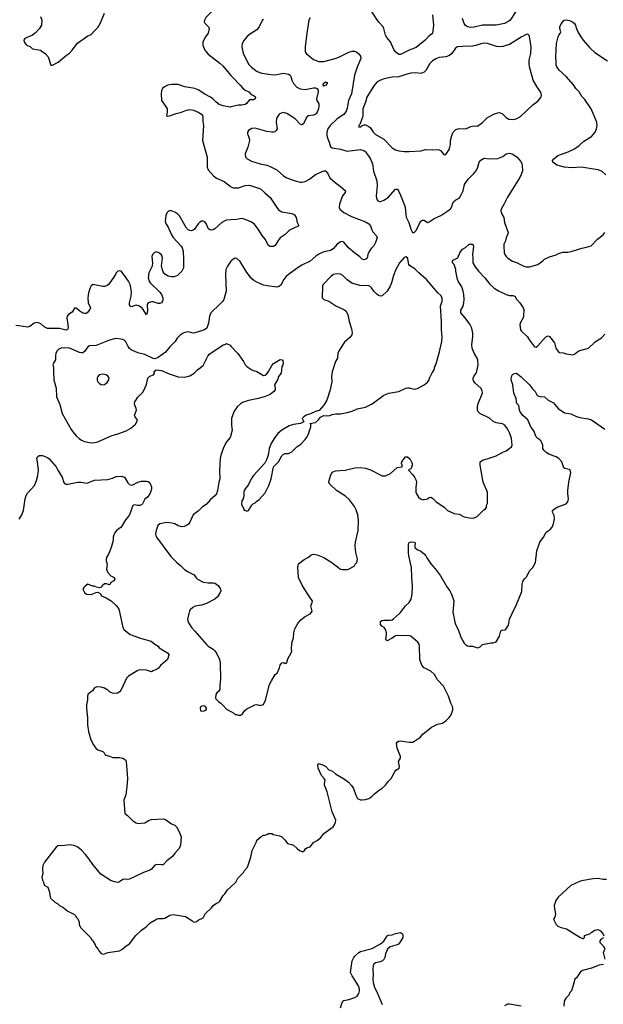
# Model space of a CAD drawing. Header units: inches. Extents: x 1934316 to 2140091, y 524953 to 667329.
# Tile 353 of 384: x 2077476 to 2084453, y 605331 to 617094. Entities that reach past the tile are written whole.
import ezdxf

# ---------------------------------------------------------------- set-up
doc = ezdxf.new("R2010")
doc.units = ezdxf.units.IN
doc.header["$MEASUREMENT"] = 0
for name, color, linetype in [('C0670', 7, 'Continuous'), ('C0671', 7, 'Continuous'), ('C0680', 7, 'Continuous'), ('C0681', 7, 'Continuous')]:
    doc.layers.add(name, color=color, linetype=linetype)

msp = doc.modelspace()

# ---------------------------------------------------------------- linework, layer by layer
at = {"layer": 'C0670', "color": 5}
for points, elevation in [([(2078674, 610000), (2078710, 609832), (2078725, 609805), (2078792, 609752), (2078830, 609735), (2078930, 609701), (2079046, 609670), (2079090, 609635), (2079132, 609610), (2079142, 609590), (2079242, 609530), (2079258, 609510), (2079257, 609503), (2079242, 609450), (2079160, 609380), (2079134, 609346), (2079112, 609330), (2079070, 609314), (2079050, 609301), (2078990, 609323), (2078910, 609327), (2078890, 609320), (2078776, 609250), (2078754, 609226), (2078690, 609088), (2078670, 609062), (2078651, 609049), (2078630, 609045), (2078586, 609046), (2078550, 609064), (2078530, 609084), (2078490, 609109), (2078450, 609121), (2078397, 609123), (2078372, 609110), (2078346, 609074), (2078321, 609059), (2078291, 609030), (2078285, 609010), (2078286, 608970), (2078275, 608910), (2078274, 608870), (2078288, 608752), (2078288, 608668), (2078299, 608590), (2078325, 608490), (2078357, 608430), (2078387, 608390), (2078411, 608370), (2078471, 608350), (2078490, 608330), (2078494, 608314), (2078506, 608306), (2078550, 608296), (2078590, 608281), (2078670, 608280), (2078710, 608271), (2078739, 608250), (2078750, 608230), (2078763, 608030), (2078758, 607930), (2078745, 607835), (2078720, 607770), (2078731, 607610), (2078766, 607586), (2078830, 607524), (2078870, 607497), (2078890, 607491), (2078970, 607498), (2079022, 607530), (2079050, 607538), (2079190, 607545), (2079217, 607537), (2079290, 607485), (2079331, 607470), (2079350, 607450), (2079383, 607390), (2079408, 607330), (2079399, 607230), (2079382, 607190), (2079330, 607137), (2079302, 607098), (2079235, 607045), (2079190, 606998), (2079170, 606995), (2079110, 607001), (2079088, 606990), (2079053, 606947), (2079030, 606932), (2078954, 606906), (2078790, 606827), (2078770, 606823), (2078730, 606826), (2078710, 606821), (2078670, 606793), (2078650, 606787), (2078628, 606788), (2078570, 606806), (2078446, 606886), (2078350, 607000), (2078306, 607066), (2078262, 607122), (2078214, 607174), (2078170, 607207), (2078126, 607226), (2078070, 607235), (2077985, 607225), (2077950, 607229), (2077930, 607224), (2077910, 607209), (2077771, 607030), (2077754, 606990), (2077747, 606950), (2077751, 606890), (2077741, 606850), (2077747, 606813), (2077762, 606790), (2077770, 606752), (2077811, 606730), (2077831, 606670), (2077842, 606610), (2077850, 606594), (2077894, 606550), (2077930, 606532), (2077950, 606512), (2077990, 606492), (2078050, 606442), (2078130, 606402), (2078142, 606390), (2078152, 606370), (2078172, 606350), (2078185, 606310), (2078185, 606285), (2078202, 606250), (2078322, 606130), (2078340, 606100), (2078352, 606090), (2078380, 606040), (2078384, 606024), (2078410, 605994), (2078422, 605970), (2078450, 605938), (2078470, 605931), (2078490, 605932), (2078530, 605951), (2078670, 605971), (2078696, 605984), (2078748, 606030), (2078790, 606052), (2078866, 606154), (2078930, 606217), (2078990, 606259), (2079036, 606304), (2079110, 606348), (2079130, 606354), (2079190, 606356), (2079210, 606361), (2079270, 606395), (2079310, 606404), (2079459, 606379), (2079533, 606333), (2079550, 606316), (2079570, 606311), (2079590, 606319), (2079610, 606337), (2079670, 606362), (2079695, 606410), (2079770, 606482), (2079790, 606512), (2079830, 606538), (2079854, 606546), (2079870, 606562), (2079908, 606630), (2079930, 606652), (2079961, 606699), (2080000, 606735)], 220), ([(2079498, 610000), (2079483, 609930), (2079494, 609890), (2079533, 609830), (2079568, 609790), (2079710, 609628), (2079730, 609610), (2079790, 609574), (2079810, 609555), (2079830, 609526), (2079863, 609450), (2079873, 609410), (2079877, 609210), (2079867, 609150), (2079867, 609090), (2079858, 609070), (2079831, 609050), (2079821, 609030), (2079818, 608990), (2079822, 608982), (2079852, 608950), (2079882, 608930), (2079906, 608906), (2079950, 608858), (2080000, 608829)], 240)]:
    msp.add_lwpolyline(points, dxfattribs=dict(at, elevation=elevation))
at = {"layer": 'C0670', "color": 5, "elevation": 240}
msp.add_lwpolyline([(2079670, 608898), (2079642, 608890), (2079632, 608870), (2079638, 608838), (2079670, 608832), (2079690, 608842), (2079707, 608853), (2079708, 608870), (2079694, 608894)], close=True, dxfattribs=at)
at = {"layer": 'C0671', "color": 5}
for points, elevation in [([(2080000, 617350), (2079974, 617346), (2079910, 617348), (2079860, 617330), (2079826, 617290), (2079779, 617201), (2079701, 617119), (2079685, 617090), (2079683, 617070), (2079691, 617051), (2079732, 617010), (2079739, 616990), (2079727, 616933), (2079697, 616890), (2079667, 616830), (2079667, 616790), (2079691, 616730), (2079730, 616681), (2079870, 616575), (2079903, 616543), (2080000, 616427)], 220), ([(2077726, 617130), (2077741, 617090), (2077736, 617030), (2077710, 616986), (2077665, 616935), (2077630, 616907), (2077539, 616870), (2077526, 616850), (2077531, 616830), (2077553, 616793), (2077606, 616770), (2077630, 616747), (2077725, 616730), (2077786, 616686), (2077815, 616650), (2077850, 616552), (2077870, 616551), (2077934, 616586), (2078034, 616670), (2078070, 616694), (2078105, 616730), (2078166, 616814), (2078290, 616900), (2078330, 616915), (2078370, 616962), (2078410, 616999), (2078442, 617058), (2078488, 617170)], 220), ([(2080000, 616052), (2079990, 616050), (2079910, 616064), (2079861, 616081), (2079823, 616110), (2079784, 616150), (2079755, 616170), (2079690, 616204), (2079610, 616255), (2079569, 616271), (2079450, 616290), (2079370, 616318), (2079290, 616320), (2079246, 616310), (2079208, 616292), (2079182, 616270), (2079170, 616248), (2079166, 616210), (2079173, 616130), (2079190, 616099), (2079228, 616050), (2079237, 616030), (2079240, 615990), (2079232, 615950), (2079243, 615943), (2079267, 615947), (2079345, 615975), (2079410, 615989), (2079470, 616013), (2079510, 616019), (2079552, 616012), (2079608, 615988), (2079650, 615965), (2079661, 615950), (2079666, 615930), (2079664, 615876), (2079674, 615830), (2079663, 615650), (2079715, 615450), (2079715, 615330), (2079730, 615299), (2079791, 615230), (2079830, 615199), (2079919, 615159), (2079990, 615103), (2080000, 615098)], 220), ([(2080000, 614701), (2079950, 614698), (2079930, 614692), (2079893, 614670), (2079810, 614594), (2079790, 614584), (2079770, 614581), (2079750, 614584), (2079730, 614600), (2079723, 614610), (2079710, 614650), (2079690, 614678), (2079670, 614687), (2079650, 614685), (2079630, 614675), (2079610, 614655), (2079567, 614593), (2079550, 614578), (2079530, 614571), (2079510, 614574), (2079490, 614584), (2079470, 614602), (2079385, 614750), (2079366, 614770), (2079330, 614795), (2079290, 614812), (2079270, 614812), (2079253, 614807), (2079235, 614785), (2079222, 614750), (2079216, 614690), (2079219, 614670), (2079227, 614650), (2079250, 614616), (2079290, 614523), (2079309, 614490), (2079408, 614390), (2079420, 614370), (2079430, 614330), (2079436, 614230), (2079435, 614130), (2079415, 614090), (2079364, 614036), (2079321, 614021), (2079290, 614021), (2079250, 614030), (2079210, 614054), (2079190, 614082), (2079178, 614118), (2079172, 614152), (2079182, 614250), (2079178, 614270), (2079167, 614290), (2079141, 614310), (2079110, 614319), (2079088, 614312), (2079064, 614290), (2079056, 614264), (2079064, 614190), (2079059, 614150), (2079019, 614070), (2079012, 614010), (2079023, 613970), (2079035, 613950), (2079150, 613838), (2079172, 613810), (2079185, 613770), (2079185, 613750), (2079182, 613730), (2079170, 613713), (2079150, 613703), (2079130, 613703), (2079070, 613725), (2079050, 613725), (2079010, 613710), (2079000, 613690), (2079002, 613610), (2078990, 613566), (2078942, 613642), (2078910, 613673), (2078870, 613684), (2078810, 613665), (2078799, 613670), (2078790, 613688), (2078790, 613710), (2078808, 613792), (2078811, 613830), (2078808, 613870), (2078796, 613930), (2078778, 613970), (2078730, 614039), (2078690, 614088), (2078670, 614095), (2078650, 614088), (2078630, 614068), (2078623, 614050), (2078554, 613950), (2078538, 613930), (2078522, 613918), (2078490, 613907), (2078470, 613906), (2078351, 613929), (2078330, 613913), (2078317, 613890), (2078297, 613830), (2078289, 613771), (2078295, 613710), (2078322, 613650), (2078315, 613630), (2078281, 613590), (2078270, 613584), (2078250, 613584), (2078229, 613589), (2078193, 613610), (2078150, 613649), (2078130, 613649), (2078102, 613598), (2078061, 613570), (2078045, 613550), (2078039, 613530), (2078053, 613453), (2078054, 613410), (2078048, 613392), (2078030, 613383), (2077950, 613406), (2077810, 613403), (2077770, 613425), (2077730, 613460), (2077690, 613476), (2077650, 613469), (2077599, 613430), (2077570, 613422), (2077494, 613434), (2077430, 613439)], 220), ([(2080000, 614208), (2079959, 614150), (2079940, 614110), (2079937, 614050), (2079943, 613850), (2079915, 613750), (2079903, 613730), (2079870, 613695), (2079761, 613590), (2079744, 613550), (2079733, 613467), (2079711, 613410), (2079685, 613390), (2079650, 613375), (2079570, 613352), (2079550, 613350), (2079490, 613363), (2079450, 613357), (2079430, 613348), (2079396, 613324), (2079360, 613290), (2079333, 613250), (2079270, 613185), (2079220, 613120), (2079130, 613056), (2079090, 613044), (2079070, 613048), (2078970, 613092), (2078890, 613112), (2078810, 613150), (2078790, 613166), (2078773, 613190), (2078745, 613245), (2078726, 613266), (2078710, 613274), (2078637, 613283), (2078610, 613282), (2078550, 613265), (2078390, 613200), (2078310, 613199), (2078290, 613187), (2078252, 613128), (2078230, 613114), (2078210, 613113), (2078190, 613118), (2078070, 613168), (2078010, 613175), (2077970, 613170), (2077943, 613157), (2077923, 613137), (2077908, 613110), (2077904, 613076), (2077905, 613030), (2077880, 612990), (2077873, 612970), (2077882, 612942), (2077879, 612890), (2077883, 612790), (2077910, 612692), (2077917, 612590), (2077956, 612496), (2077984, 612390), (2078090, 612199), (2078110, 612168), (2078150, 612124), (2078187, 612090), (2078216, 612070), (2078250, 612055), (2078330, 612040), (2078370, 612042), (2078410, 612051), (2078570, 612122), (2078650, 612145), (2078750, 612182), (2078806, 612214), (2078859, 612261), (2078878, 612290), (2078885, 612310), (2078856, 612350), (2078850, 612370), (2078871, 612430), (2078868, 612450), (2078851, 612490), (2078848, 612510), (2078852, 612530), (2078890, 612584), (2078953, 612647), (2078990, 612735), (2079009, 612811), (2079030, 612833), (2079074, 612850), (2079089, 612870), (2079082, 612890), (2079109, 612911), (2079170, 612903), (2079263, 612863), (2079370, 612828), (2079450, 612825), (2079510, 612839), (2079561, 612870), (2079601, 612910), (2079670, 612964), (2079725, 613075), (2079750, 613103), (2079910, 613211), (2079930, 613212), (2079950, 613225), (2079990, 613205), (2080000, 613194)], 240), ([(2080000, 612127), (2079990, 612103), (2079948, 612050), (2079916, 611990), (2079881, 611890), (2079872, 611850), (2079864, 611710), (2079870, 611610), (2079857, 611563), (2079842, 611470), (2079828, 611430), (2079810, 611407), (2079758, 611362), (2079710, 611306), (2079656, 611270), (2079615, 611225), (2079550, 611178), (2079510, 611090), (2079493, 611067), (2079470, 611050), (2079442, 611038), (2079410, 611034), (2079370, 611046), (2079329, 611069), (2079299, 611079), (2079230, 611086), (2079170, 611076), (2079150, 611069), (2079128, 611050), (2079107, 610993), (2079099, 610950), (2079102, 610930), (2079113, 610910), (2079281, 610681), (2079350, 610611), (2079403, 610570), (2079447, 610527), (2079490, 610497), (2079560, 610460), (2079571, 610450), (2079585, 610425), (2079601, 610410), (2079670, 610375), (2079730, 610364), (2079790, 610364), (2079810, 610360), (2079830, 610350), (2079851, 610331), (2079876, 610290), (2079879, 610270), (2079870, 610241), (2079840, 610200), (2079810, 610172), (2079710, 610121), (2079650, 610101), (2079574, 610086), (2079545, 610070), (2079515, 610045), (2079505, 610030), (2079498, 610000)], 240), ([(2077470, 611126), (2077501, 611179), (2077521, 611230), (2077542, 611370), (2077554, 611410), (2077570, 611437), (2077653, 611530), (2077677, 611590), (2077693, 611650), (2077700, 611710), (2077690, 611810), (2077681, 611850), (2077688, 611872), (2077710, 611886), (2077750, 611889), (2077810, 611862), (2077830, 611848), (2077911, 611750), (2077930, 611711), (2077984, 611630), (2078003, 611563), (2078011, 611551), (2078026, 611546), (2078050, 611546), (2078170, 611567), (2078210, 611567), (2078277, 611557), (2078370, 611591), (2078530, 611602), (2078585, 611615), (2078630, 611636), (2078690, 611642), (2078730, 611630), (2078770, 611561), (2078790, 611539), (2078810, 611533), (2078830, 611536), (2078890, 611570), (2078930, 611581), (2078990, 611581), (2079010, 611578), (2079030, 611562), (2079050, 611514), (2079050, 611486), (2079041, 611450), (2079030, 611428), (2079005, 611390), (2078973, 611367), (2078944, 611310), (2078930, 611296), (2078910, 611290), (2078890, 611290), (2078850, 611299), (2078830, 611289), (2078794, 611190), (2078783, 611170), (2078742, 611118), (2078690, 611030), (2078635, 610990), (2078615, 610965), (2078602, 610938), (2078594, 610910), (2078593, 610870), (2078570, 610790), (2078542, 610718), (2078512, 610670), (2078511, 610650), (2078511, 610630), (2078521, 610590), (2078515, 610530), (2078518, 610518), (2078531, 610491), (2078565, 610450), (2078605, 610430), (2078612, 610410), (2078602, 610390), (2078565, 610370), (2078558, 610350), (2078550, 610342), (2078515, 610355), (2078490, 610352), (2078461, 610330), (2078450, 610315), (2078430, 610306), (2078395, 610315), (2078370, 610328), (2078348, 610328), (2078290, 610348), (2078256, 610324), (2078242, 610310), (2078232, 610290), (2078252, 610250), (2078274, 610230), (2078330, 610226), (2078390, 610252), (2078410, 610254), (2078437, 610237), (2078454, 610210), (2078510, 610187), (2078570, 610150), (2078635, 610090), (2078663, 610050), (2078674, 610000)], 220)]:
    msp.add_lwpolyline(points, dxfattribs=dict(at, elevation=elevation))
at = {"layer": 'C0671', "color": 5, "elevation": 260}
msp.add_lwpolyline([(2078470, 612857), (2078427, 612850), (2078408, 612830), (2078402, 612810), (2078401, 612790), (2078407, 612770), (2078428, 612748), (2078450, 612736), (2078470, 612731), (2078490, 612736), (2078520, 612760), (2078541, 612790), (2078544, 612810), (2078533, 612830), (2078510, 612852)], close=True, dxfattribs=at)
at = {"layer": 'C0680', "color": 5}
for points, elevation in [([(2080000, 608829), (2080034, 608810), (2080053, 608793), (2080067, 608793), (2080090, 608785), (2080115, 608785), (2080140, 608800), (2080163, 608837), (2080190, 608862), (2080286, 608910), (2080310, 608911), (2080350, 608901), (2080390, 608914), (2080415, 608965), (2080464, 609150), (2080486, 609194), (2080529, 609271), (2080554, 609286), (2080581, 609350), (2080590, 609382), (2080610, 609412), (2080630, 609414), (2080650, 609402), (2080670, 609414), (2080682, 609458), (2080722, 609530), (2080729, 609550), (2080724, 609570), (2080729, 609650), (2080749, 609710), (2080752, 609770), (2080764, 609816), (2080801, 609879), (2080838, 609922), (2080890, 609964), (2080950, 609996), (2080953, 610000)], 240), ([(2080000, 606735), (2080059, 606790), (2080082, 606838), (2080150, 606905), (2080162, 606930), (2080199, 606970), (2080209, 606991), (2080239, 607090), (2080256, 607170), (2080305, 607270), (2080309, 607290), (2080363, 607337), (2080389, 607351), (2080409, 607351), (2080430, 607358), (2080450, 607371), (2080490, 607371), (2080510, 607361), (2080583, 607343), (2080611, 607330), (2080650, 607290), (2080674, 607254), (2080690, 607247), (2080730, 607241), (2080750, 607231), (2080792, 607190), (2080822, 607170), (2080850, 607155), (2080864, 607156), (2080882, 607170), (2080893, 607187), (2080910, 607198), (2080950, 607212), (2080994, 607266), (2081032, 607288), (2081077, 607323), (2081110, 607371), (2081222, 607450), (2081249, 607491), (2081255, 607530), (2081212, 607630), (2081150, 607870), (2081120, 607950), (2081118, 607970), (2081127, 608010), (2081116, 608030), (2081084, 608064), (2081044, 608150), (2081040, 608190), (2081050, 608207), (2081099, 608190), (2081135, 608170), (2081171, 608130), (2081214, 608114), (2081250, 608083), (2081347, 608027), (2081405, 607985), (2081444, 607944), (2081468, 607910), (2081493, 607830), (2081516, 607790), (2081550, 607774), (2081570, 607773), (2081610, 607777), (2081650, 607791), (2081687, 607813), (2081716, 607844), (2081760, 607880), (2081810, 607911), (2081849, 607950), (2081883, 607997), (2081915, 608030), (2081963, 608117), (2081973, 608127), (2082014, 608150), (2082016, 608170), (2082005, 608230), (2082029, 608270), (2082029, 608290), (2081989, 608391), (2081982, 608450), (2081990, 608462), (2082005, 608475), (2082030, 608479), (2082130, 608461), (2082177, 608463), (2082224, 608496), (2082255, 608510), (2082299, 608561), (2082356, 608604), (2082397, 608643), (2082470, 608676), (2082530, 608691), (2082570, 608719), (2082610, 608759), (2082632, 608790), (2082653, 608850), (2082653, 608870), (2082649, 608890), (2082629, 608930), (2082601, 609010), (2082541, 609130), (2082470, 609209), (2082434, 609270), (2082389, 609310), (2082310, 609351), (2082282, 609382), (2082261, 609450), (2082255, 609610), (2082250, 609633), (2082237, 609657), (2082150, 609729), (2082110, 609736), (2082050, 609731), (2081990, 609737), (2081969, 609731), (2081930, 609703), (2081870, 609673), (2081853, 609690), (2081861, 609750), (2081860, 609770), (2081849, 609809), (2081831, 609831), (2081803, 609850), (2081790, 609870), (2081790, 609902), (2081803, 609917), (2081830, 609920), (2081910, 609918), (2081930, 609924), (2081945, 609935), (2082018, 610000)], 220), ([(2082657, 610000), (2082677, 609897), (2082690, 609859), (2082718, 609810), (2082745, 609730), (2082770, 609675), (2082790, 609645), (2082810, 609626), (2082830, 609615), (2082850, 609611), (2082890, 609611), (2082950, 609591), (2082980, 609600), (2083010, 609631), (2083110, 609651), (2083130, 609651), (2083170, 609662), (2083213, 609727), (2083227, 609793), (2083239, 609801), (2083275, 609805), (2083287, 609813), (2083305, 609835), (2083318, 609862), (2083330, 609930), (2083363, 610000)], 220), ([(2084490, 606821), (2084450, 606822), (2084390, 606834), (2084330, 606830), (2084190, 606806), (2084130, 606783), (2084065, 606750), (2083911, 606610), (2083886, 606570), (2083866, 606510), (2083867, 606470), (2083879, 606410), (2083871, 606370), (2083858, 606350), (2083865, 606330), (2083890, 606285), (2083910, 606266), (2083948, 606248), (2084011, 606231), (2084170, 606131), (2084210, 606114), (2084226, 606130), (2084227, 606153), (2084290, 606172), (2084308, 606190), (2084350, 606217), (2084390, 606223), (2084418, 606210), (2084451, 606170), (2084458, 606150)], 220), ([(2081312, 605290), (2081330, 605351), (2081342, 605370), (2081350, 605378), (2081410, 605386), (2081481, 605410), (2081510, 605426), (2081520, 605440), (2081530, 605461), (2081536, 605490), (2081536, 605510), (2081525, 605550), (2081450, 605670), (2081431, 605710), (2081451, 605850), (2081470, 605890), (2081485, 605910), (2081530, 605950), (2081550, 605960), (2081690, 605999), (2081790, 606053), (2081830, 606083), (2081870, 606150), (2081883, 606157), (2081930, 606160), (2081970, 606177), (2082030, 606187), (2082050, 606171), (2082057, 606150), (2082055, 606130), (2082022, 606070), (2082006, 606050), (2081990, 606041), (2081904, 606016), (2081873, 605990), (2081847, 605933), (2081839, 605890), (2081830, 605866), (2081812, 605848), (2081790, 605838), (2081730, 605827), (2081711, 605810), (2081700, 605790), (2081696, 605750), (2081703, 605690), (2081698, 605630), (2081702, 605590), (2081719, 605530), (2081750, 605470), (2081808, 605330)], 180), ([(2084456, 606124), (2084420, 606100), (2084412, 606090), (2084412, 606070), (2084451, 606031), (2084470, 605994)], 220), ([(2084470, 605986), (2084451, 605950), (2084471, 605870)], 220), ([(2084454, 605806), (2084403, 605797), (2084310, 605761), (2084204, 605736), (2084180, 605720), (2084130, 605648), (2084111, 605629), (2084098, 605570), (2084072, 605490), (2084052, 605470), (2084040, 605440), (2084010, 605409), (2083986, 605370), (2083982, 605310)], 220), ([(2083469, 605309), (2083330, 605333), (2083308, 605332), (2083270, 605314)], 220)]:
    msp.add_lwpolyline(points, dxfattribs=dict(at, elevation=elevation))
at = {"layer": 'C0681', "color": 5}
for points, elevation in [([(2082409, 617150), (2082421, 617030), (2082412, 616928), (2082370, 616901), (2082323, 616850), (2082217, 616763), (2082130, 616728), (2082030, 616677), (2082010, 616677), (2081970, 616710), (2081950, 616737), (2081908, 616830), (2081863, 616883), (2081849, 616909), (2081830, 616989), (2081819, 617010), (2081770, 617063), (2081750, 617092), (2081644, 617250)], 260), ([(2080950, 617117), (2080934, 617090), (2080908, 616932), (2080889, 616769), (2080888, 616710), (2080901, 616690), (2080990, 616620), (2081050, 616596), (2081110, 616596), (2081249, 616631), (2081290, 616646), (2081410, 616707), (2081450, 616719), (2081478, 616718), (2081503, 616710), (2081530, 616685), (2081550, 616657), (2081554, 616630), (2081512, 616528), (2081480, 616430), (2081443, 616210), (2081408, 616130), (2081390, 616035), (2081381, 616010), (2081372, 615988), (2081350, 615961), (2081271, 615909), (2081189, 615831), (2081161, 615790), (2081148, 615750), (2081149, 615710), (2081158, 615670), (2081177, 615630), (2081187, 615587), (2081193, 615573), (2081210, 615561), (2081310, 615545), (2081390, 615525), (2081550, 615542), (2081590, 615532), (2081619, 615510), (2081627, 615490), (2081647, 615467), (2081670, 615426), (2081693, 615373), (2081706, 615286), (2081744, 615170), (2081749, 615110), (2081739, 614990), (2081742, 614962), (2081750, 614941), (2081759, 614930), (2081777, 614923), (2081790, 614922), (2081830, 614936), (2081879, 614970), (2081970, 615071), (2081991, 615071), (2082006, 615050), (2082030, 614998), (2082076, 614876), (2082083, 614850), (2082096, 614736), (2082128, 614670), (2082150, 614592), (2082170, 614552), (2082190, 614551), (2082210, 614571), (2082270, 614685), (2082290, 614698), (2082310, 614698), (2082350, 614671), (2082370, 614679), (2082430, 614719), (2082510, 614755), (2082593, 614810), (2082624, 614836), (2082647, 614870), (2082650, 614890), (2082662, 614918), (2082690, 614942), (2082730, 614963), (2082742, 614978), (2082777, 615050), (2082795, 615125), (2082808, 615150), (2082838, 615190), (2082905, 615255), (2082931, 615289), (2082952, 615330), (2082970, 615390), (2082990, 615417), (2083030, 615439), (2083090, 615431), (2083190, 615436), (2083250, 615459), (2083290, 615490), (2083330, 615500), (2083370, 615488), (2083423, 615450), (2083462, 615402), (2083477, 615377), (2083484, 615350), (2083485, 615290), (2083470, 615244), (2083453, 615210), (2083306, 614974), (2083268, 614892), (2083231, 614830), (2083228, 614810), (2083238, 614770), (2083263, 614730), (2083272, 614670), (2083317, 614550), (2083313, 614530), (2083297, 614503), (2083283, 614450), (2083265, 614410), (2083263, 614390), (2083268, 614310), (2083274, 614290), (2083290, 614263), (2083310, 614244), (2083366, 614210), (2083414, 614194), (2083493, 614153), (2083530, 614143), (2083570, 614142), (2083668, 614170), (2083729, 614211), (2083750, 614231), (2083810, 614261), (2083890, 614286), (2083918, 614302), (2083970, 614315), (2084030, 614316), (2084070, 614325), (2084194, 614366), (2084250, 614375), (2084309, 614391), (2084382, 614470), (2084450, 614525), (2084470, 614551)], 260), ([(2083407, 617190), (2083339, 617090), (2083323, 617077), (2083270, 617050), (2083170, 617028), (2083010, 617030), (2082910, 617004), (2082870, 617002), (2082829, 617010), (2082806, 617026), (2082790, 617049), (2082770, 617109)], 260), ([(2080390, 617097), (2080375, 617085), (2080338, 617010), (2080310, 616973), (2080224, 616916), (2080193, 616890), (2080156, 616844), (2080136, 616810), (2080130, 616770), (2080148, 616690), (2080217, 616557), (2080245, 616525), (2080316, 616476), (2080370, 616455), (2080450, 616441), (2080510, 616436), (2080550, 616438), (2080630, 616455), (2080690, 616442), (2080708, 616430), (2080717, 616417), (2080729, 616370), (2080747, 616330), (2080788, 616288), (2080830, 616269), (2080890, 616261), (2080990, 616280), (2081010, 616278), (2081027, 616270), (2081042, 616250), (2081044, 616230), (2081022, 616150), (2081027, 616130), (2081050, 616090), (2081052, 616070), (2081049, 616030), (2081033, 615990), (2081019, 615970), (2080990, 615955), (2080930, 615945), (2080910, 615933), (2080870, 615850), (2080850, 615837), (2080830, 615847), (2080770, 615910), (2080746, 615926), (2080670, 615973), (2080630, 615984), (2080601, 615979), (2080576, 615964), (2080552, 615930), (2080546, 615910), (2080542, 615870), (2080552, 615790), (2080543, 615770), (2080525, 615755), (2080510, 615750), (2080490, 615750), (2080430, 615759), (2080290, 615797), (2080250, 615794), (2080211, 615770), (2080199, 615750), (2080201, 615730), (2080220, 615680), (2080222, 615650), (2080204, 615570), (2080170, 615490), (2080176, 615450), (2080195, 615430), (2080245, 615405), (2080350, 615372), (2080430, 615356), (2080470, 615341), (2080550, 615301), (2080630, 615230), (2080670, 615205), (2080769, 615169), (2080830, 615154), (2080850, 615152), (2080890, 615159), (2080939, 615190), (2081010, 615243), (2081110, 615288), (2081130, 615288), (2081140, 615280), (2081162, 615250), (2081185, 615205), (2081247, 615147), (2081305, 615105), (2081371, 615050), (2081368, 615030), (2081335, 614990), (2081299, 614890), (2081293, 614850), (2081301, 614830), (2081352, 614792), (2081442, 614742), (2081610, 614677), (2081650, 614656), (2081671, 614631), (2081685, 614585), (2081698, 614558), (2081741, 614510), (2081748, 614490), (2081730, 614430), (2081710, 614393), (2081679, 614361), (2081654, 614326), (2081638, 614290), (2081630, 614245), (2081610, 614227), (2081590, 614225), (2081570, 614233), (2081542, 614262), (2081484, 614304), (2081407, 614370), (2081350, 614434), (2081330, 614442), (2081310, 614439), (2081270, 614410), (2081223, 614357), (2081190, 614336), (2081110, 614321), (2081050, 614294), (2081015, 614270), (2080950, 614210), (2080850, 614162), (2080806, 614134), (2080690, 614050), (2080658, 614022), (2080632, 613990), (2080598, 613922), (2080575, 613905), (2080550, 613900), (2080434, 613914), (2080390, 613924), (2080310, 613957), (2080276, 613976), (2080250, 613999), (2080190, 614072), (2080110, 614203), (2080070, 614241), (2080050, 614244), (2080010, 614222), (2080000, 614208)], 240), ([(2084481, 615241), (2084438, 615279), (2084390, 615300), (2084310, 615310), (2084190, 615333), (2084077, 615323), (2083990, 615330), (2083897, 615357), (2083849, 615390), (2083846, 615410), (2083859, 615430), (2083910, 615470), (2084034, 615514), (2084110, 615550), (2084165, 615590), (2084218, 615642), (2084310, 615698), (2084355, 615750), (2084373, 615790), (2084380, 615830), (2084375, 615870), (2084308, 616030), (2084230, 616140), (2084196, 616176), (2084162, 616230), (2084125, 616270), (2084097, 616317), (2084010, 616416), (2083925, 616490), (2083895, 616530), (2083888, 616550), (2083890, 616590), (2083883, 616650), (2083891, 616809), (2083912, 616890), (2083921, 616910), (2083938, 616930), (2083945, 616950), (2083932, 616990), (2083932, 617010), (2083950, 617046), (2083984, 617090), (2084008, 617092), (2084050, 617085), (2084084, 617070), (2084108, 617050), (2084119, 617030), (2084123, 617010), (2084148, 616948), (2084183, 616890), (2084210, 616850), (2084290, 616759), (2084350, 616700), (2084502, 616602)], 260), ([(2080000, 616427), (2080022, 616402), (2080110, 616313), (2080138, 616278), (2080170, 616252), (2080215, 616230), (2080241, 616201), (2080272, 616190), (2080290, 616178), (2080295, 616170), (2080291, 616150), (2080270, 616136), (2080224, 616136), (2080189, 616091), (2080170, 616082), (2080130, 616073), (2080090, 616072), (2080000, 616052)], 220), ([(2080000, 615098), (2080026, 615086), (2080090, 615085), (2080171, 615111), (2080224, 615116), (2080355, 615075), (2080405, 615025), (2080470, 614970), (2080548, 614850), (2080570, 614824), (2080610, 614800), (2080730, 614778), (2080762, 614762), (2080781, 614730), (2080791, 614670), (2080811, 614630), (2080702, 614578), (2080650, 614529), (2080590, 614487), (2080564, 614456), (2080530, 614396), (2080510, 614385), (2080470, 614383), (2080450, 614395), (2080412, 614472), (2080374, 614514), (2080326, 614590), (2080281, 614650), (2080240, 614680), (2080150, 614716), (2080130, 614718), (2080070, 614706), (2080000, 614701)], 220), ([(2080953, 610000), (2080973, 610027), (2080955, 610090), (2080974, 610130), (2080977, 610150), (2080948, 610188), (2080856, 610330), (2080809, 610430), (2080801, 610550), (2080810, 610591), (2080877, 610643), (2080930, 610671), (2080961, 610699), (2080990, 610707), (2081030, 610701), (2081110, 610670), (2081206, 610610), (2081310, 610531), (2081330, 610525), (2081390, 610525), (2081406, 610530), (2081475, 610565), (2081488, 610590), (2081508, 610610), (2081514, 610650), (2081493, 610730), (2081487, 610807), (2081492, 610850), (2081522, 610990), (2081527, 611110), (2081520, 611180), (2081499, 611239), (2081479, 611279), (2081418, 611358), (2081370, 611400), (2081264, 611470), (2081179, 611550), (2081172, 611570), (2081174, 611590), (2081190, 611646), (2081213, 611690), (2081250, 611705), (2081366, 611710), (2081482, 611738), (2081550, 611744), (2081610, 611734), (2081670, 611715), (2081810, 611644), (2081850, 611644), (2081910, 611671), (2081990, 611745), (2082048, 611752), (2082049, 611770), (2082041, 611790), (2082043, 611810), (2082070, 611851), (2082089, 611871), (2082110, 611871), (2082143, 611843), (2082161, 611810), (2082166, 611790), (2082166, 611770), (2082158, 611742), (2082150, 611728), (2082130, 611718), (2082125, 611710), (2082177, 611657), (2082197, 611630), (2082217, 611590), (2082219, 611570), (2082211, 611510), (2082211, 611450), (2082218, 611430), (2082245, 611390), (2082268, 611368), (2082290, 611361), (2082310, 611361), (2082349, 611371), (2082370, 611386), (2082390, 611391), (2082410, 611379), (2082450, 611337), (2082550, 611271), (2082590, 611231), (2082670, 611196), (2082730, 611185), (2082790, 611156), (2082850, 611141), (2082900, 611140), (2082943, 611157), (2083023, 611237), (2083046, 611250), (2083058, 611270), (2083058, 611290), (2083068, 611312), (2083069, 611450), (2083017, 611570), (2082980, 611770), (2082981, 611810), (2083009, 611830), (2083078, 611850), (2083170, 611884), (2083250, 611927), (2083290, 611941), (2083355, 611990), (2083364, 612010), (2083355, 612090), (2083336, 612150), (2083307, 612207), (2083277, 612250), (2083246, 612266), (2083170, 612279), (2083135, 612295), (2083090, 612333), (2082975, 612390), (2082958, 612410), (2082950, 612430), (2082950, 612470), (2082957, 612510), (2083010, 612630), (2083004, 612664), (2082990, 612690), (2082919, 612750), (2082905, 612770), (2082898, 612790), (2082897, 612810), (2082905, 612830), (2082932, 612870), (2082946, 612910), (2082956, 612970), (2082952, 613028), (2082944, 613050), (2082908, 613108), (2082884, 613170), (2082879, 613210), (2082891, 613310), (2082891, 613350), (2082879, 613410), (2082856, 613456), (2082802, 613530), (2082749, 613590), (2082750, 613622), (2082778, 613670), (2082787, 613710), (2082790, 613750), (2082785, 613810), (2082778, 613850), (2082761, 613901), (2082717, 613970), (2082710, 613990), (2082689, 614090), (2082689, 614110), (2082669, 614169), (2082649, 614190), (2082649, 614210), (2082658, 614222), (2082715, 614250), (2082739, 614310), (2082770, 614351), (2082806, 614374), (2082850, 614411), (2082894, 614410), (2082902, 614390), (2082887, 614290), (2082893, 614250), (2082893, 614190), (2082922, 614142), (2082962, 614090), (2083037, 614010), (2083090, 613938), (2083147, 613887), (2083209, 613849), (2083291, 613811), (2083330, 613800), (2083370, 613800), (2083396, 613790), (2083416, 613756), (2083455, 613710), (2083493, 613650), (2083501, 613630), (2083499, 613550), (2083493, 613530), (2083463, 613477), (2083455, 613450), (2083461, 613390), (2083470, 613376), (2083545, 613305), (2083570, 613265), (2083630, 613185), (2083650, 613182), (2083670, 613198), (2083761, 613299), (2083790, 613318), (2083811, 613310), (2083870, 613232), (2083885, 613170), (2083911, 613130), (2083930, 613116), (2083974, 613114), (2084010, 613101), (2084090, 613091), (2084110, 613098), (2084149, 613131), (2084170, 613141), (2084275, 613170), (2084350, 613241), (2084390, 613271), (2084430, 613291), (2084470, 613336)], 240), ([(2080000, 613194), (2080084, 613104), (2080150, 613011), (2080170, 612971), (2080190, 612951), (2080251, 612911), (2080270, 612901), (2080311, 612891), (2080390, 612842), (2080410, 612845), (2080430, 612861), (2080452, 612890), (2080490, 612963), (2080510, 612987), (2080590, 613036), (2080614, 613030), (2080620, 613020), (2080625, 612990), (2080621, 612970), (2080611, 612949), (2080601, 612870), (2080568, 612832), (2080559, 612790), (2080523, 612730), (2080531, 612690), (2080528, 612670), (2080513, 612650), (2080470, 612616), (2080410, 612592), (2080330, 612567), (2080210, 612545), (2080141, 612519), (2080116, 612504), (2080076, 612470), (2080034, 612410), (2080008, 612330), (2080009, 612251), (2080014, 612190), (2080001, 612130), (2080000, 612127)], 240), ([(2083363, 610000), (2083414, 610106), (2083477, 610263), (2083483, 610350), (2083490, 610383), (2083510, 610413), (2083538, 610442), (2083570, 610510), (2083610, 610551), (2083643, 610610), (2083656, 610750), (2083695, 610850), (2083739, 610910), (2083769, 610970), (2083817, 611003), (2083841, 611030), (2083857, 611070), (2083869, 611130), (2083865, 611170), (2083846, 611210), (2083845, 611230), (2083869, 611250), (2083907, 611273), (2084009, 611310), (2084030, 611332), (2084037, 611370), (2084029, 611430), (2084029, 611470), (2084041, 611570), (2084064, 611684), (2084058, 611710), (2084050, 611718), (2083991, 611731), (2083981, 611741), (2083955, 611810), (2083920, 611850), (2083890, 611870), (2083810, 611898), (2083770, 611923), (2083742, 611950), (2083731, 611970), (2083728, 612010), (2083710, 612059), (2083695, 612075), (2083670, 612090), (2083650, 612112), (2083623, 612183), (2083586, 612230), (2083552, 612312), (2083490, 612365), (2083458, 612410), (2083450, 612430), (2083443, 612483), (2083419, 612510), (2083413, 612530), (2083409, 612570), (2083382, 612630), (2083370, 612730), (2083350, 612790), (2083354, 612830), (2083365, 612855), (2083390, 612868), (2083410, 612870), (2083430, 612860), (2083470, 612828), (2083572, 612730), (2083605, 612685), (2083637, 612650), (2083663, 612603), (2083694, 612594), (2083751, 612590), (2083794, 612550), (2083858, 612518), (2083914, 612450), (2083990, 612397), (2084063, 612383), (2084130, 612353), (2084170, 612342), (2084270, 612327), (2084310, 612313), (2084470, 612201)], 220), ([(2082018, 610000), (2082030, 610010), (2082088, 610092), (2082130, 610131), (2082154, 610170), (2082167, 610230), (2082172, 610332), (2082162, 610430), (2082158, 610550), (2082126, 610690), (2082122, 610730), (2082125, 610795), (2082122, 610830), (2082130, 610847), (2082155, 610855), (2082194, 610850), (2082202, 610842), (2082205, 610830), (2082198, 610810), (2082198, 610790), (2082226, 610766), (2082270, 610746), (2082316, 610710), (2082332, 610690), (2082343, 610663), (2082392, 610592), (2082448, 610528), (2082505, 610450), (2082580, 610320), (2082618, 610270), (2082637, 610230), (2082665, 610150), (2082655, 610010), (2082657, 610000)], 220)]:
    msp.add_lwpolyline(points, dxfattribs=dict(at, elevation=elevation))
for points, elevation in [([(2083550, 616919), (2083530, 616918), (2083470, 616887), (2083330, 616797), (2083250, 616774), (2083210, 616771), (2083175, 616775), (2083070, 616809), (2083030, 616813), (2082990, 616806), (2082930, 616785), (2082890, 616776), (2082770, 616775), (2082710, 616769), (2082685, 616755), (2082641, 616690), (2082614, 616666), (2082570, 616652), (2082490, 616641), (2082450, 616625), (2082410, 616601), (2082378, 616570), (2082330, 616487), (2082310, 616467), (2082290, 616457), (2082270, 616452), (2082210, 616460), (2082150, 616454), (2082090, 616440), (2082010, 616411), (2081930, 616407), (2081833, 616387), (2081790, 616373), (2081750, 616351), (2081710, 616302), (2081625, 616170), (2081609, 616110), (2081577, 616030), (2081579, 615950), (2081575, 615930), (2081540, 615840), (2081531, 615830), (2081528, 615808), (2081550, 615815), (2081569, 615831), (2081590, 615839), (2081610, 615837), (2081650, 615819), (2081670, 615800), (2081703, 615750), (2081727, 615727), (2081830, 615667), (2081930, 615563), (2081970, 615540), (2082008, 615528), (2082070, 615520), (2082130, 615520), (2082270, 615529), (2082330, 615543), (2082410, 615539), (2082470, 615544), (2082490, 615540), (2082505, 615530), (2082550, 615478), (2082570, 615485), (2082610, 615544), (2082619, 615570), (2082624, 615604), (2082624, 615650), (2082640, 615710), (2082659, 615750), (2082690, 615780), (2082730, 615794), (2082810, 615788), (2082870, 615817), (2082910, 615825), (2082950, 615823), (2083010, 615867), (2083070, 615926), (2083150, 615970), (2083190, 615982), (2083210, 615984), (2083249, 615969), (2083290, 615925), (2083325, 615905), (2083370, 615900), (2083411, 615909), (2083463, 615937), (2083610, 616076), (2083670, 616121), (2083695, 616150), (2083709, 616171), (2083713, 616187), (2083709, 616211), (2083703, 616230), (2083656, 616296), (2083612, 616372), (2083571, 616530), (2083565, 616570), (2083566, 616610), (2083587, 616690), (2083591, 616770), (2083572, 616892), (2083566, 616906)], 280), ([(2081110, 616298), (2081102, 616310), (2081109, 616330), (2081130, 616351), (2081150, 616342), (2081153, 616330), (2081130, 616306), (2081116, 616304)], 240), ([(2082090, 614262), (2082070, 614254), (2082016, 614190), (2081972, 614108), (2081943, 614037), (2081920, 613950), (2081904, 613910), (2081868, 613852), (2081810, 613796), (2081790, 613792), (2081770, 613798), (2081750, 613812), (2081711, 613851), (2081683, 613890), (2081660, 613910), (2081650, 613914), (2081540, 613920), (2081447, 613947), (2081390, 613985), (2081339, 614039), (2081310, 614055), (2081270, 614058), (2081227, 614050), (2081199, 614030), (2081104, 613930), (2081094, 613910), (2081092, 613770), (2081111, 613751), (2081171, 613730), (2081254, 613674), (2081352, 613632), (2081375, 613615), (2081398, 613570), (2081415, 613490), (2081442, 613402), (2081449, 613351), (2081446, 613330), (2081424, 613296), (2081360, 613240), (2081341, 613219), (2081286, 613130), (2081279, 613110), (2081273, 613050), (2081253, 613010), (2081210, 612888), (2081205, 612830), (2081207, 612770), (2081188, 612672), (2081147, 612550), (2081113, 612487), (2081054, 612426), (2081010, 612413), (2080954, 612386), (2080902, 612370), (2080871, 612350), (2080851, 612330), (2080872, 612288), (2080832, 612270), (2080750, 612258), (2080698, 612242), (2080610, 612189), (2080563, 612150), (2080516, 612090), (2080483, 612030), (2080458, 611970), (2080445, 611890), (2080425, 611835), (2080405, 611795), (2080270, 611649), (2080241, 611610), (2080207, 611533), (2080171, 611490), (2080161, 611470), (2080156, 611450), (2080155, 611405), (2080146, 611370), (2080130, 611346), (2080127, 611307), (2080154, 611246), (2080154, 611234), (2080166, 611234), (2080190, 611222), (2080210, 611232), (2080250, 611292), (2080270, 611314), (2080290, 611322), (2080310, 611342), (2080340, 611360), (2080410, 611442), (2080454, 611530), (2080482, 611610), (2080508, 611752), (2080570, 611812), (2080610, 611882), (2080630, 611902), (2080650, 611912), (2080690, 611912), (2080730, 611932), (2080789, 611991), (2080837, 612023), (2080890, 612078), (2080914, 612110), (2080926, 612134), (2080955, 612230), (2080958, 612258), (2080946, 612270), (2081010, 612281), (2081046, 612314), (2081070, 612346), (2081110, 612365), (2081150, 612362), (2081185, 612365), (2081210, 612376), (2081250, 612383), (2081310, 612383), (2081390, 612399), (2081450, 612417), (2081510, 612444), (2081610, 612466), (2081690, 612505), (2081830, 612606), (2081890, 612631), (2082010, 612651), (2082090, 612691), (2082110, 612695), (2082130, 612696), (2082190, 612678), (2082230, 612686), (2082310, 612731), (2082350, 612765), (2082369, 612790), (2082374, 612810), (2082406, 612874), (2082429, 612910), (2082439, 612950), (2082449, 612970), (2082494, 613126), (2082521, 613250), (2082525, 613310), (2082518, 613390), (2082520, 613490), (2082505, 613670), (2082525, 613730), (2082525, 613770), (2082510, 613799), (2082476, 613830), (2082340, 613990), (2082247, 614070), (2082198, 614118), (2082136, 614156), (2082129, 614170), (2082117, 614237), (2082110, 614249)], 260)]:
    msp.add_lwpolyline(points, close=True, dxfattribs=dict(at, elevation=elevation))

doc.saveas('drawing.dxf')
